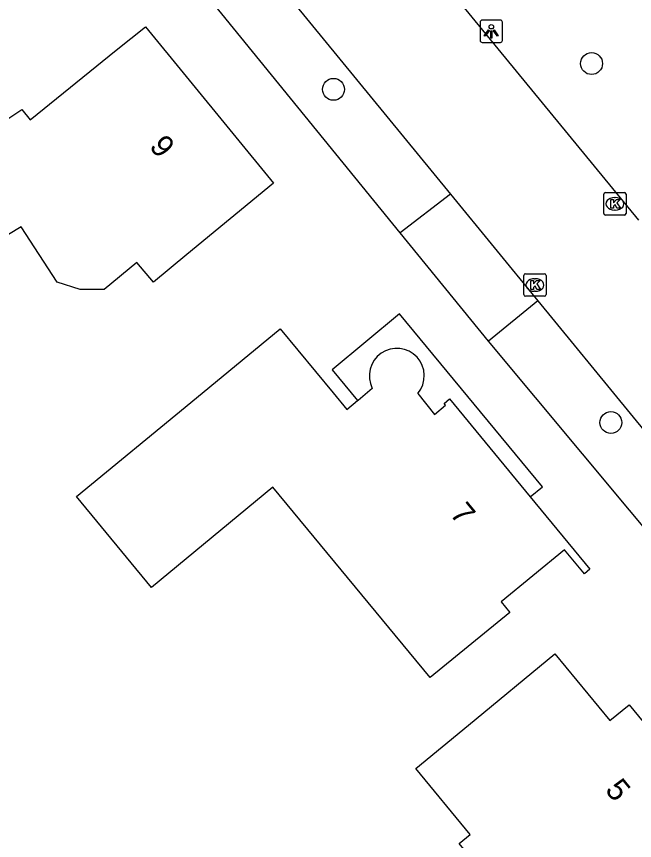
# Model space of a CAD drawing. Extents: x 157321 to 158827, y 386650 to 388532.
# Drawn here: x 158050.96 to 158078.5, y 387274.15 to 387310.87 of the extents above; entities that cross this region are included whole.
import ezdxf

# ---------------------------------------------------------------- set-up
doc = ezdxf.new("R2010")
doc.units = 0
for name, color, linetype in [('IMGEO_Boom', 7, 'Continuous'), ('IMGEO_Groenvoorziening', 7, 'Continuous'), ('IMGEO_Kolk', 7, 'Continuous'), ('IMGEO_Lichtpunt', 7, 'Continuous'), ('IMGEO_Pand', 7, 'Continuous'), ('IMGEO_Pand_nummerreeks', 7, 'Continuous'), ('IMGEO_Pand_overbouw', 7, 'Continuous'), ('IMGEO_Rijbaan_lokaal_gesloten', 7, 'Continuous'), ('IMGEO_Voetpad_open', 7, 'Continuous')]:
    doc.layers.add(name, color=color, linetype=linetype)

msp = doc.modelspace()

# ---------------------------------------------------------------- linework, layer by layer
at = {"layer": 'IMGEO_Boom'}
for centre in [(158076.582, 387308.774), (158065.083, 387307.625), (158077.443, 387292.775)]:
    msp.add_circle(centre, 0.489, dxfattribs=at)
at = {"layer": 'IMGEO_Groenvoorziening'}
for points in [[(158068.048, 387301.229), (158058.942, 387312.444)], [(158080.373, 387286.358), (158071.996, 387296.403)]]:
    msp.add_lwpolyline(points, dxfattribs=at)
at = {"layer": 'IMGEO_Kolk'}
for p, q in [((158077.122, 387302.097), (158077.122, 387302.949)), ((158077.197, 387303.023), (158078.049, 387303.023)), ((158077.61, 387302.803), (158077.635, 387302.803)), ((158078.123, 387302.949), (158078.123, 387302.097)), ((158078.049, 387302.023), (158077.197, 387302.023)), ((158077.633, 387302.243), (158077.608, 387302.243)), ((158073.557, 387298.478), (158073.557, 387299.33)), ((158073.632, 387299.404), (158074.484, 387299.404)), ((158074.045, 387299.184), (158074.07, 387299.184)), ((158074.558, 387299.33), (158074.558, 387298.478)), ((158074.484, 387298.404), (158073.632, 387298.404)), ((158074.068, 387298.624), (158074.043, 387298.624))]:
    msp.add_line(p, q, dxfattribs=at)
for points in [[(158077.122, 387302.097), (158077.122, 387302.949)], [(158077.197, 387303.023), (158078.049, 387303.023)], [(158078.123, 387302.949), (158078.123, 387302.097)], [(158077.443, 387302.723), (158077.566, 387302.723), (158077.566, 387302.572), (158077.696, 387302.723), (158077.86, 387302.723), (158077.714, 387302.572), (158077.867, 387302.323), (158077.715, 387302.323), (158077.63, 387302.487), (158077.566, 387302.42), (158077.566, 387302.323), (158077.443, 387302.323), (158077.443, 387302.723)], [(158078.049, 387302.023), (158077.197, 387302.023)], [(158073.557, 387298.478), (158073.557, 387299.33)], [(158073.632, 387299.404), (158074.484, 387299.404)], [(158073.878, 387299.104), (158074.001, 387299.104), (158074.001, 387298.953), (158074.131, 387299.104), (158074.295, 387299.104), (158074.149, 387298.953), (158074.302, 387298.704), (158074.15, 387298.704), (158074.065, 387298.868), (158074.001, 387298.801), (158074.001, 387298.704), (158073.878, 387298.704), (158073.878, 387299.104)], [(158074.558, 387299.33), (158074.558, 387298.478)], [(158074.484, 387298.404), (158073.632, 387298.404)]]:
    msp.add_lwpolyline(points, dxfattribs=at)
for centre, start, end in [((158077.199, 387302.947), 91.552, 178.448), ((158077.199, 387302.947), 91.552, 178.448), ((158078.047, 387302.947), 1.552, 88.448), ((158078.047, 387302.947), 1.552, 88.448), ((158077.199, 387302.099), 181.552, 268.448), ((158077.199, 387302.099), 181.552, 268.448), ((158078.047, 387302.099), 271.552, 358.448), ((158078.047, 387302.099), 271.552, 358.448), ((158073.634, 387299.328), 91.552, 178.448), ((158073.634, 387299.328), 91.552, 178.448), ((158074.482, 387299.328), 1.552, 88.448), ((158074.482, 387299.328), 1.552, 88.448), ((158073.634, 387298.48), 181.552, 268.448), ((158073.634, 387298.48), 181.552, 268.448), ((158074.482, 387298.48), 271.552, 358.448), ((158074.482, 387298.48), 271.552, 358.448)]:
    msp.add_arc(centre, 0.0765, start, end, dxfattribs=at)
for centre, major_axis, ratio, start_param, end_param in [((158077.609, 387302.523), (-0.387, 0.002), 0.722429, 4.712389, 7.853982), ((158077.634, 387302.523), (-0.39, 0.002), 0.717154, 1.570796, 4.712389), ((158074.044, 387298.904), (-0.387, 0.002), 0.722429, 4.712389, 7.853982), ((158074.069, 387298.904), (-0.39, 0.002), 0.717154, 1.570796, 4.712389)]:
    msp.add_ellipse(centre, major_axis=major_axis, ratio=ratio, start_param=start_param, end_param=end_param, dxfattribs=at)
at = {"layer": 'IMGEO_Lichtpunt'}
for p, q in [((158071.616, 387310.616), (158071.616, 387309.809)), ((158071.616, 387310.616), (158071.616, 387309.809)), ((158072.518, 387310.711), (158071.71, 387310.711)), ((158072.518, 387310.711), (158071.71, 387310.711)), ((158072.612, 387309.809), (158072.612, 387310.616)), ((158072.612, 387309.809), (158072.612, 387310.616)), ((158071.71, 387309.715), (158072.518, 387309.715)), ((158071.71, 387309.715), (158072.518, 387309.715))]:
    msp.add_line(p, q, dxfattribs=at)
for points in [[(158071.99, 387310.28), (158072.029, 387310.252), (158071.841, 387309.99), (158071.803, 387310.017), (158071.99, 387310.28)], [(158072.092, 387310.232), (158072.139, 387310.232), (158072.139, 387309.91), (158072.092, 387309.91), (158072.092, 387310.232)], [(158072.202, 387310.252), (158072.24, 387310.279), (158072.427, 387310.017), (158072.388, 387309.989), (158072.202, 387310.252)]]:
    msp.add_lwpolyline(points, dxfattribs=at)
msp.add_circle((158072.115, 387310.414), 0.0994, dxfattribs=at)
for centre, start, end in [((158071.71, 387310.616), 90, 180), ((158071.71, 387310.616), 90, 180), ((158072.518, 387310.616), 0, 90), ((158072.518, 387310.616), 0, 90), ((158071.71, 387309.809), 180, 270), ((158071.71, 387309.809), 180, 270), ((158072.518, 387309.809), 270, 0), ((158072.518, 387309.809), 270, 360)]:
    msp.add_arc(centre, 0.0946, start, end, dxfattribs=at)
at = {"layer": 'IMGEO_Pand'}
for points in [[(158044.597, 387297.529), (158042.217, 387301.348), (158043.055, 387302.036), (158041.641, 387303.758), (158041.061, 387303.282), (158040.858, 387303.529), (158044.757, 387306.731), (158048.621, 387309.903), (158048.822, 387309.654), (158047.572, 387308.643), (158049.842, 387305.836), (158051.194, 387306.72), (158051.566, 387306.261), (158055.404, 387309.364), (158056.702, 387310.413), (158062.405, 387303.446), (158058.552, 387300.26), (158057.059, 387299.025), (158056.326, 387299.911), (158054.87, 387298.706), (158053.8, 387298.712), (158052.778, 387299.03), (158051.17, 387301.503), (158044.597, 387297.529)], [(158053.638, 387289.478), (158058.725, 387293.672), (158062.708, 387296.956), (158065.065, 387294.094), (158065.675, 387293.352), (158066.153, 387293.751), (158066.177, 387293.771), (158066.812, 387294.3)], [(158068.845, 387294.075), (158069.583, 387293.134), (158070.079, 387293.543), (158070.009, 387293.628), (158070.248, 387293.825), (158073.85, 387289.461), (158076.51, 387286.238), (158076.263, 387286.03), (158075.37, 387287.101), (158072.559, 387284.779), (158072.937, 387284.316), (158069.384, 387281.418), (158062.375, 387289.891), (158056.968, 387285.418), (158053.638, 387289.478)], [(158070.681, 387274.015), (158071.166, 387274.414), (158068.745, 387277.356), (158071.092, 387279.288), (158074.952, 387282.465), (158077.4, 387279.496), (158078.256, 387280.199), (158081.457, 387276.31), (158081.925, 387276.699), (158085.554, 387272.346), (158082.24, 387269.617), (158082.832, 387268.899), (158078.973, 387265.721), (158078.138, 387265.034), (158076.204, 387267.363), (158074.429, 387265.89), (158073.584, 387265.968), (158071.195, 387268.846), (158071.273, 387269.69), (158073.048, 387271.164), (158070.681, 387274.015)]]:
    msp.add_lwpolyline(points, dxfattribs=at)
msp.add_arc((158067.903, 387294.858), 1.225, 320.2666, 207.1025, dxfattribs=at)
at = {"layer": 'IMGEO_Pand_overbouw'}
for points in [[(158068.021, 387297.62), (158065.025, 387295.121), (158066.153, 387293.751), (158066.177, 387293.771), (158066.812, 387294.3)], [(158068.845, 387294.075), (158069.583, 387293.134), (158070.079, 387293.543), (158070.009, 387293.628), (158070.248, 387293.825), (158073.85, 387289.461), (158074.389, 387289.904), (158068.021, 387297.62)]]:
    msp.add_lwpolyline(points, dxfattribs=at)
msp.add_arc((158067.903, 387294.858), 1.225, 320.2666, 207.1025, dxfattribs=at)
at = {"layer": 'IMGEO_Rijbaan_lokaal_gesloten'}
for points in [[(158053.267, 387332.775), (158078.668, 387301.8)], [(158061.176, 387314.091), (158070.293, 387302.96)], [(158070.293, 387302.96), (158074.186, 387298.198)], [(158074.186, 387298.198), (158082.418, 387288.153)]]:
    msp.add_lwpolyline(points, dxfattribs=at)
at = {"layer": 'IMGEO_Voetpad_open'}
for points in [[(158070.293, 387302.96), (158068.048, 387301.229)], [(158071.996, 387296.403), (158068.048, 387301.229)], [(158074.186, 387298.198), (158071.996, 387296.403)]]:
    msp.add_lwpolyline(points, dxfattribs=at)

# ---------------------------------------------------------------- texts
at = {"layer": 'IMGEO_Pand_nummerreeks'}
for s, rotation, p in [('9', 309.3047, (158056.841, 387305.065)), ('7', 309.5339, (158070.232, 387288.692)), ('5', 309.4575, (158077.149, 387276.383))]:
    msp.add_text(s, height=1, rotation=rotation, dxfattribs=at).set_placement(p)

doc.saveas('drawing.dxf')
